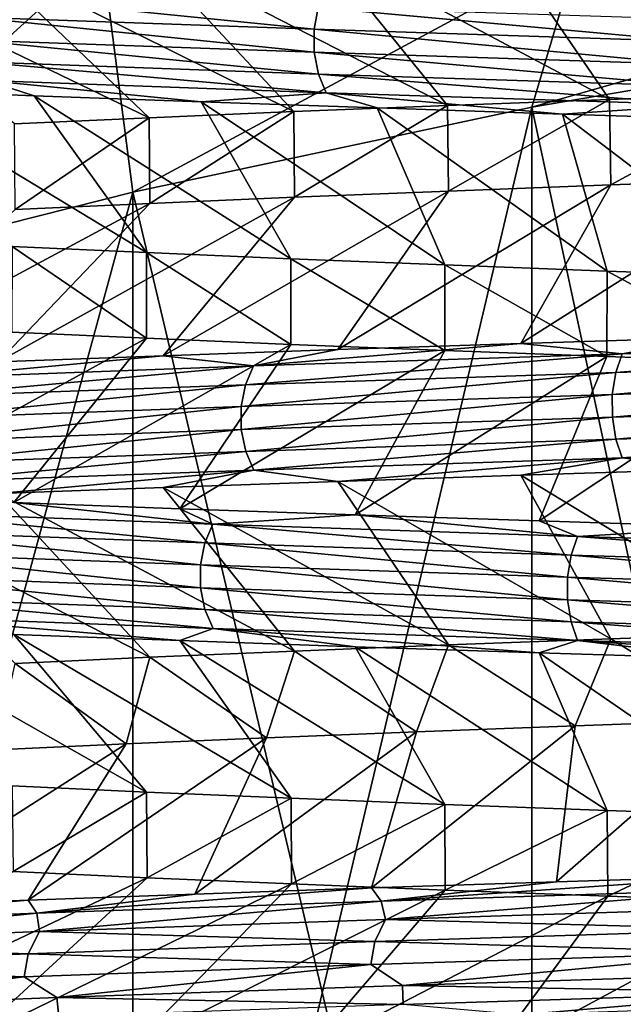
# Model space of a CAD drawing. Header units: metres. Extents: x -206 to 75, y -104 to 104.
# Tile 468 of 656: x -7.01 to -4.98, y -100.54 to -97.23. Entities that reach past the tile are written whole.
import ezdxf

# ---------------------------------------------------------------- set-up
doc = ezdxf.new("R2010")
doc.units = ezdxf.units.M
doc.layers.add('solid_01_1-CONSUMER_THERM_B_125288', color=7, linetype='CONTINUOUS')

msp = doc.modelspace()

# ---------------------------------------------------------------- linework, layer by layer
at = {"layer": 'solid_01_1-CONSUMER_THERM_B_125288'}
for points in [[(-6.011446, -96.968636, 32.913521), (-5.398466, -96.948135, 33.319534), (-5.022954, -97.495964, 32.326874)], [(-5.398466, -96.948135, 33.319534), (-4.75799, -96.927551, 33.680725), (-4.451719, -97.475281, 32.665306)], [(-5.398466, -96.948135, 33.319534), (-4.451719, -97.475281, 32.665306), (-5.022954, -97.495964, 32.326874)], [(-7.147537, -97.009781, 31.972067), (-6.59576, -96.989166, 32.46344), (-6.086138, -97.536942, 31.531992)], [(-6.59576, -96.989166, 32.46344), (-6.011446, -96.968636, 32.913521), (-5.568742, -97.516457, 31.948431)], [(-6.59576, -96.989166, 32.46344), (-5.568742, -97.516457, 31.948431), (-6.086138, -97.536942, 31.531992)], [(-6.011446, -96.968636, 32.913521), (-5.022954, -97.495964, 32.326874), (-5.568742, -97.516457, 31.948431)], [(-8.990381, -98.154701, 10.071796), (-8.242769, -97, 11.967772), (-6.731843, -97, 11.095438)], [(-8.5, -98.154701, 9.777568), (-8.990381, -98.154701, 10.071796), (-6.731843, -97, 11.095438)], [(-8.5, -98.154701, 9.777568), (-6.731843, -97, 11.095438), (-8, -98.154701, 9.5)], [(-8, -98.154701, 39.5), (-6.731843, -97, 37.90456), (-8.242769, -97, 37.03223)], [(-6.731843, -97, 11.095438), (-6.627181, -97.807571, 9.5), (-8, -98.154701, 9.5)], [(-8, -98.154701, 39.5), (-6.627191, -97.807571, 39.5), (-6.731843, -97, 37.90456)], [(-7.662972, -97.030464, 31.442669), (-7.147537, -97.009781, 31.972067), (-6.572503, -97.557564, 31.079681)], [(-7.147537, -97.009781, 31.972067), (-6.086138, -97.536942, 31.531992), (-6.572503, -97.557564, 31.079681)], [(-6.731843, -97, 11.095438), (-5.130156, -97, 10.404557), (-6.627181, -97.807571, 9.5)], [(-6.627191, -97.807571, 39.5), (-5.130156, -97, 38.595444), (-6.731843, -97, 37.90456)], [(-6.627191, -97.807571, 39.5), (-5.284655, -97.521751, 39.5), (-5.130156, -97, 38.595444)], [(-5.130156, -97, 10.404557), (-5.28464, -97.521751, 9.5), (-6.627181, -97.807571, 9.5)], [(-5.284655, -97.521751, 39.5), (-3.959195, -97.296593, 39.5), (-5.130156, -97, 38.595444)], [(-3.459293, -97, 9.90434), (-3.95918, -97.296585, 9.5), (-5.28464, -97.521751, 9.5)], [(-5.130156, -97, 10.404557), (-3.459293, -97, 9.90434), (-5.28464, -97.521751, 9.5)], [(-3.959195, -97.296593, 39.5), (-3.459293, -97, 39.095661), (-5.130156, -97, 38.595444)], [(-7.662972, -97.030464, 31.442669), (-6.572503, -97.557564, 31.079681), (-7.02519, -97.578316, 30.593988)], [(-7.150691, -97.145462, 16.883945), (-7.167388, -97.219048, 16.866159), (-6.017256, -97.259987, 15.929637)], [(-6.003238, -97.186394, 15.949605), (-7.150691, -97.145462, 16.883945), (-6.017256, -97.259987, 15.929637)], [(-6.003238, -97.186394, 15.949605), (-6.017256, -97.259987, 15.929637), (-4.745728, -97.300919, 15.165977)], [(-4.734673, -97.227325, 15.187724), (-6.003238, -97.186394, 15.949605), (-4.745728, -97.300919, 15.165977)], [(-7.167388, -97.219048, 16.866159), (-7.16734, -97.295975, 16.866207), (-6.017215, -97.336906, 15.929691)], [(-6.017256, -97.259987, 15.929637), (-7.167388, -97.219048, 16.866159), (-6.017215, -97.336906, 15.929691)], [(-6.017256, -97.259987, 15.929637), (-6.017215, -97.336906, 15.929691), (-4.745695, -97.377846, 15.166036)], [(-4.745728, -97.300919, 15.165977), (-6.017256, -97.259987, 15.929637), (-4.745695, -97.377846, 15.166036)], [(-7.16734, -97.295975, 16.866207), (-7.150556, -97.369537, 16.884081), (-6.003123, -97.410469, 15.949759)], [(-6.017215, -97.336906, 15.929691), (-7.16734, -97.295975, 16.866207), (-6.003123, -97.410469, 15.949759)], [(-3.95918, -97.296585, 9.5), (-3.959194, -103.703407, 9.5), (-5.284655, -103.478249, 9.5)], [(-5.28464, -97.521751, 9.5), (-3.95918, -97.296585, 9.5), (-5.284655, -103.478249, 9.5)], [(-5.284655, -97.521751, 39.5), (-3.95918, -103.703407, 39.5), (-3.959195, -97.296593, 39.5)], [(-6.017215, -97.336906, 15.929691), (-6.003123, -97.410469, 15.949759), (-4.734581, -97.451408, 15.187893)], [(-4.745695, -97.377846, 15.166036), (-6.017215, -97.336906, 15.929691), (-4.734581, -97.451408, 15.187893)], [(-7.150556, -97.369537, 16.884081), (-7.119733, -97.432678, 16.916912), (-5.977247, -97.47361, 15.986616)], [(-6.003123, -97.410469, 15.949759), (-7.150556, -97.369537, 16.884081), (-5.977247, -97.47361, 15.986616)], [(-6.003123, -97.410469, 15.949759), (-5.977247, -97.47361, 15.986616), (-4.714173, -97.514549, 15.228032)], [(-4.734581, -97.451408, 15.187893), (-6.003123, -97.410469, 15.949759), (-4.714173, -97.514549, 15.228032)], [(-7.119733, -97.432678, 16.916912), (-7.487916, -97.462708, 17.369074), (-6.959763, -97.483376, 16.852571)], [(-7.119733, -97.432678, 16.916912), (-6.959763, -97.483376, 16.852571), (-6.397444, -97.504036, 16.376041)], [(-5.977247, -97.47361, 15.986616), (-7.119733, -97.432678, 16.916912), (-6.397444, -97.504036, 16.376041)], [(-7.487916, -97.462708, 17.369074), (-7.033758, -97.990433, 18.415901), (-6.581246, -98.011055, 17.929064)], [(-6.959763, -97.483376, 16.852571), (-7.487916, -97.462708, 17.369074), (-6.581246, -98.011055, 17.929064)], [(-6.959763, -97.483376, 16.852571), (-6.581246, -98.011055, 17.929064), (-6.095284, -98.031822, 17.475933)], [(-6.397444, -97.504036, 16.376041), (-6.959763, -97.483376, 16.852571), (-6.095284, -98.031822, 17.475933)], [(-5.977247, -97.47361, 15.986616), (-6.397444, -97.504036, 16.376041), (-5.804695, -97.524574, 15.942394)], [(-5.977247, -97.47361, 15.986616), (-5.804695, -97.524574, 15.942394), (-5.181407, -97.545059, 15.551483)], [(-4.714173, -97.514549, 15.228032), (-5.977247, -97.47361, 15.986616), (-5.181407, -97.545059, 15.551483)], [(-5.018699, -97.783379, 32.329601), (-5.022954, -97.495964, 32.326874), (-4.451719, -97.475281, 32.665306)], [(-5.018699, -97.783379, 32.329601), (-4.451719, -97.475281, 32.665306), (-4.446801, -97.762848, 32.667984)], [(-6.627191, -97.807571, 39.5), (-5.284641, -103.478249, 39.5), (-5.284655, -97.521751, 39.5)], [(-5.28464, -97.521751, 9.5), (-5.284655, -103.478249, 9.5), (-6.62719, -103.192429, 9.5)], [(-6.627181, -97.807571, 9.5), (-5.28464, -97.521751, 9.5), (-6.62719, -103.192429, 9.5)], [(-6.397444, -97.504036, 16.376041), (-6.095284, -98.031822, 17.475933), (-5.577958, -98.052612, 17.05847)], [(-5.804695, -97.524574, 15.942394), (-6.397444, -97.504036, 16.376041), (-5.577958, -98.052612, 17.05847)], [(-6.083052, -97.824913, 31.534662), (-6.086138, -97.536942, 31.531992), (-5.568742, -97.516457, 31.948431)], [(-6.083052, -97.824913, 31.534662), (-5.568742, -97.516457, 31.948431), (-5.565094, -97.804108, 31.951157)], [(-5.565094, -97.804108, 31.951157), (-5.568742, -97.516457, 31.948431), (-5.022954, -97.495964, 32.326874)], [(-5.565094, -97.804108, 31.951157), (-5.022954, -97.495964, 32.326874), (-5.018699, -97.783379, 32.329601)], [(-5.284655, -97.521751, 39.5), (-5.284641, -103.478249, 39.5), (-3.95918, -103.703407, 39.5)], [(-4.714173, -97.514549, 15.228032), (-5.181407, -97.545059, 15.551483), (-4.529413, -97.565628, 15.204635)], [(-6.569957, -97.845596, 31.082224), (-6.572503, -97.557564, 31.079681), (-6.086138, -97.536942, 31.531992)], [(-6.569957, -97.845596, 31.082224), (-6.086138, -97.536942, 31.531992), (-6.083052, -97.824913, 31.534662)], [(-5.804695, -97.524574, 15.942394), (-5.577958, -98.052612, 17.05847), (-5.031698, -98.073235, 16.678745)], [(-5.181407, -97.545059, 15.551483), (-5.804695, -97.524574, 15.942394), (-5.031698, -98.073235, 16.678745)], [(-5.181407, -97.545059, 15.551483), (-5.031698, -98.073235, 16.678745), (-4.46032, -98.093712, 16.339392)], [(-4.529413, -97.565628, 15.204635), (-5.181407, -97.545059, 15.551483), (-4.46032, -98.093712, 16.339392)], [(-7.023184, -97.866127, 30.5963), (-7.02519, -97.578316, 30.593988), (-6.572503, -97.557564, 31.079681)], [(-7.023184, -97.866127, 30.5963), (-6.572503, -97.557564, 31.079681), (-6.569957, -97.845596, 31.082224)], [(-5.018699, -97.783379, 32.329601), (-5.322235, -98.316589, 33.365692), (-5.937758, -98.337097, 32.965782)], [(-5.565094, -97.804108, 31.951157), (-5.018699, -97.783379, 32.329601), (-5.937758, -98.337097, 32.965782)], [(-4.446801, -97.762848, 32.667984), (-4.678089, -98.296097, 33.721596), (-5.322235, -98.316589, 33.365692)], [(-5.018699, -97.783379, 32.329601), (-4.446801, -97.762848, 32.667984), (-5.322235, -98.316589, 33.365692)], [(-6.627181, -97.807571, 9.5), (-6.62719, -103.192429, 9.5), (-8, -102.845299, 9.5)], [(-8, -98.154701, 9.5), (-6.627181, -97.807571, 9.5), (-8, -102.845299, 9.5)], [(-8, -98.154701, 39.5), (-6.627182, -103.192429, 39.5), (-6.627191, -97.807571, 39.5)], [(-6.627191, -97.807571, 39.5), (-6.627182, -103.192429, 39.5), (-5.284641, -103.478249, 39.5)], [(-5.565094, -97.804108, 31.951157), (-5.937758, -98.337097, 32.965782), (-6.525167, -98.357742, 32.521484)], [(-6.083052, -97.824913, 31.534662), (-5.565094, -97.804108, 31.951157), (-6.525167, -98.357742, 32.521484)], [(-6.569957, -97.845596, 31.082224), (-7.081086, -98.378418, 32.035072), (-7.601186, -98.399033, 31.510159)], [(-7.023184, -97.866127, 30.5963), (-6.569957, -97.845596, 31.082224), (-7.601186, -98.399033, 31.510159)], [(-6.083052, -97.824913, 31.534662), (-6.525167, -98.357742, 32.521484), (-7.081086, -98.378418, 32.035072)], [(-6.569957, -97.845596, 31.082224), (-6.083052, -97.824913, 31.534662), (-7.081086, -98.378418, 32.035072)], [(-6.581656, -98.299194, 17.929474), (-7.033758, -97.990433, 18.415901), (-7.034232, -98.278496, 18.416451)], [(-6.581656, -98.299194, 17.929474), (-6.581246, -98.011055, 17.929064), (-7.033758, -97.990433, 18.415901)], [(-6.095414, -98.31974, 17.476046), (-6.581246, -98.011055, 17.929064), (-6.581656, -98.299194, 17.929474)], [(-6.095414, -98.31974, 17.476046), (-6.095284, -98.031822, 17.475933), (-6.581246, -98.011055, 17.929064)], [(-5.578067, -98.340225, 17.058552), (-6.095284, -98.031822, 17.475933), (-6.095414, -98.31974, 17.476046)], [(-5.578067, -98.340225, 17.058552), (-5.577958, -98.052612, 17.05847), (-6.095284, -98.031822, 17.475933)], [(-5.031991, -98.360863, 16.678934), (-5.577958, -98.052612, 17.05847), (-5.578067, -98.340225, 17.058552)], [(-5.031991, -98.360863, 16.678934), (-5.031698, -98.073235, 16.678745), (-5.577958, -98.052612, 17.05847)], [(-4.460823, -98.381645, 16.339666), (-5.031698, -98.073235, 16.678745), (-5.031991, -98.360863, 16.678934)], [(-4.460823, -98.381645, 16.339666), (-4.46032, -98.093712, 16.339392), (-5.031698, -98.073235, 16.678745)], [(-8, -98.154701, 39.5), (-8, -102.845299, 39.5), (-6.627182, -103.192429, 39.5)], [(-6.581656, -98.299194, 17.929474), (-7.034232, -98.278496, 18.416451), (-7.551408, -98.831322, 17.436329)], [(-4.980665, -98.351227, 33.63229), (-4.678089, -98.296097, 33.721596), (-4.007669, -98.27552, 34.031937)], [(-4.980665, -98.351227, 33.63229), (-4.007669, -98.27552, 34.031937), (-3.640131, -98.310295, 34.244049)], [(-6.581656, -98.299194, 17.929474), (-7.551408, -98.831322, 17.436329), (-7.027661, -98.851944, 16.915016)], [(-6.095414, -98.31974, 17.476046), (-6.581656, -98.299194, 17.929474), (-7.027661, -98.851944, 16.915016)], [(-6.220918, -98.392166, 32.837051), (-5.937758, -98.337097, 32.965782), (-5.322235, -98.316589, 33.365692)], [(-6.220918, -98.392166, 32.837051), (-5.322235, -98.316589, 33.365692), (-4.980665, -98.351227, 33.63229)], [(-4.980665, -98.351227, 33.63229), (-5.322235, -98.316589, 33.365692), (-4.678089, -98.296097, 33.721596)], [(-3.640131, -98.310295, 34.244049), (-3.655853, -98.373482, 34.286133), (-5.002176, -98.414413, 33.671734)], [(-4.980665, -98.351227, 33.63229), (-3.640131, -98.310295, 34.244049), (-5.002176, -98.414413, 33.671734)], [(-6.095414, -98.31974, 17.476046), (-7.027661, -98.851944, 16.915016), (-6.469105, -98.872482, 16.433102)], [(-6.220918, -98.392166, 32.837051), (-6.525167, -98.357742, 32.521484), (-5.937758, -98.337097, 32.965782)], [(-5.578067, -98.340225, 17.058552), (-6.095414, -98.31974, 17.476046), (-6.469105, -98.872482, 16.433102)], [(-5.578067, -98.340225, 17.058552), (-6.469105, -98.872482, 16.433102), (-5.879678, -98.892967, 15.993707)], [(-5.031991, -98.360863, 16.678934), (-5.578067, -98.340225, 17.058552), (-5.879678, -98.892967, 15.993707)], [(-7.336222, -98.433098, 31.87406), (-7.081086, -98.378418, 32.035072), (-6.525167, -98.357742, 32.521484)], [(-7.336222, -98.433098, 31.87406), (-6.525167, -98.357742, 32.521484), (-6.220918, -98.392166, 32.837051)], [(-4.980665, -98.351227, 33.63229), (-5.002176, -98.414413, 33.671734), (-6.247786, -98.455345, 32.873062)], [(-6.220918, -98.392166, 32.837051), (-4.980665, -98.351227, 33.63229), (-6.247786, -98.455345, 32.873062)], [(-5.031991, -98.360863, 16.678934), (-5.879678, -98.892967, 15.993707), (-5.260242, -98.913544, 15.597487)], [(-4.460823, -98.381645, 16.339666), (-5.031991, -98.360863, 16.678934), (-5.260242, -98.913544, 15.597487)], [(-4.460823, -98.381645, 16.339666), (-5.260242, -98.913544, 15.597487), (-4.612065, -98.934219, 15.245308)], [(-3.655853, -98.373482, 34.286133), (-3.664399, -98.447105, 34.30901), (-5.013869, -98.488037, 33.693172)], [(-5.002176, -98.414413, 33.671734), (-3.655853, -98.373482, 34.286133), (-5.013869, -98.488037, 33.693172)], [(-6.220918, -98.392166, 32.837051), (-6.247786, -98.455345, 32.873062), (-7.367907, -98.496284, 31.905909)], [(-7.336222, -98.433098, 31.87406), (-6.220918, -98.392166, 32.837051), (-7.367907, -98.496284, 31.905909)], [(-5.002176, -98.414413, 33.671734), (-5.013869, -98.488037, 33.693172), (-6.262391, -98.528976, 32.892632)], [(-6.247786, -98.455345, 32.873062), (-5.002176, -98.414413, 33.671734), (-6.262391, -98.528976, 32.892632)], [(-5.013869, -98.488037, 33.693172), (-3.664399, -98.447105, 34.30901), (-5.013838, -98.56501, 33.693108)], [(-3.664399, -98.447105, 34.30901), (-3.664377, -98.524071, 34.308941), (-5.013838, -98.56501, 33.693108)], [(-6.247786, -98.455345, 32.873062), (-6.262391, -98.528976, 32.892632), (-7.38513, -98.569908, 31.92322)], [(-7.367907, -98.496284, 31.905909), (-6.247786, -98.455345, 32.873062), (-7.38513, -98.569908, 31.92322)], [(-6.262391, -98.528976, 32.892632), (-5.013869, -98.488037, 33.693172), (-6.262351, -98.605942, 32.892574)], [(-5.013869, -98.488037, 33.693172), (-5.013838, -98.56501, 33.693108), (-6.262351, -98.605942, 32.892574)], [(-7.38513, -98.569908, 31.92322), (-6.262391, -98.528976, 32.892632), (-7.385082, -98.646881, 31.923168)], [(-6.262391, -98.528976, 32.892632), (-6.262351, -98.605942, 32.892574), (-7.385082, -98.646881, 31.923168)], [(-5.013838, -98.56501, 33.693108), (-3.664377, -98.524071, 34.308941), (-5.002086, -98.638603, 33.671558)], [(-3.664377, -98.524071, 34.308941), (-3.655789, -98.597664, 34.28595), (-5.002086, -98.638603, 33.671558)], [(-6.262351, -98.605942, 32.892574), (-5.013838, -98.56501, 33.693108), (-6.247672, -98.679535, 32.872898)], [(-5.013838, -98.56501, 33.693108), (-5.002086, -98.638603, 33.671558), (-6.247672, -98.679535, 32.872898)], [(-7.385082, -98.646881, 31.923168), (-6.262351, -98.605942, 32.892574), (-7.36777, -98.720474, 31.905766)], [(-6.262351, -98.605942, 32.892574), (-6.247672, -98.679535, 32.872898), (-7.36777, -98.720474, 31.905766)], [(-5.002086, -98.638603, 33.671558), (-3.655789, -98.597664, 34.28595), (-4.98054, -98.701675, 33.632053)], [(-3.655789, -98.597664, 34.28595), (-3.640041, -98.660744, 34.243793), (-4.98054, -98.701675, 33.632053)], [(-6.247672, -98.679535, 32.872898), (-5.002086, -98.638603, 33.671558), (-6.220761, -98.742615, 32.836834)], [(-5.002086, -98.638603, 33.671558), (-4.98054, -98.701675, 33.632053), (-6.220761, -98.742615, 32.836834)], [(-7.36777, -98.720474, 31.905766), (-6.247672, -98.679535, 32.872898), (-7.336036, -98.783546, 31.873867)], [(-6.247672, -98.679535, 32.872898), (-6.220761, -98.742615, 32.836834), (-7.336036, -98.783546, 31.873867)], [(-4.98054, -98.701675, 33.632053), (-3.640041, -98.660744, 34.243793), (-4.678088, -98.739304, 33.721596)], [(-6.220761, -98.742615, 32.836834), (-4.98054, -98.701675, 33.632053), (-5.937761, -98.780426, 32.965782)], [(-4.98054, -98.701675, 33.632053), (-5.322234, -98.759926, 33.365692), (-5.937761, -98.780426, 32.965782)], [(-4.98054, -98.701675, 33.632053), (-4.678088, -98.739304, 33.721596), (-5.322234, -98.759926, 33.365692)], [(-7.336036, -98.783546, 31.873867), (-6.220761, -98.742615, 32.836834), (-7.081073, -98.82151, 32.035084)], [(-6.220761, -98.742615, 32.836834), (-6.525167, -98.800926, 32.521484), (-7.081073, -98.82151, 32.035084)], [(-6.220761, -98.742615, 32.836834), (-5.937761, -98.780426, 32.965782), (-6.525167, -98.800926, 32.521484)], [(-5.322234, -98.759926, 33.365692), (-4.678088, -98.739304, 33.721596), (-4.446657, -99.289345, 32.668064)], [(-6.525167, -98.800926, 32.521484), (-5.937761, -98.780426, 32.965782), (-5.565001, -99.330643, 31.951225)], [(-5.937761, -98.780426, 32.965782), (-5.322234, -98.759926, 33.365692), (-5.01859, -99.310089, 32.32967)], [(-5.937761, -98.780426, 32.965782), (-5.01859, -99.310089, 32.32967), (-5.565001, -99.330643, 31.951225)], [(-5.322234, -98.759926, 33.365692), (-4.446657, -99.289345, 32.668064), (-5.01859, -99.310089, 32.32967)], [(-7.081073, -98.82151, 32.035084), (-6.525167, -98.800926, 32.521484), (-6.08298, -99.351128, 31.534725)], [(-6.525167, -98.800926, 32.521484), (-5.565001, -99.330643, 31.951225), (-6.08298, -99.351128, 31.534725)], [(-7.601175, -98.842163, 31.51017), (-7.081073, -98.82151, 32.035084), (-6.569903, -99.371719, 31.082277)], [(-7.601175, -98.842163, 31.51017), (-6.569903, -99.371719, 31.082277), (-7.023142, -99.392456, 30.59635)], [(-7.081073, -98.82151, 32.035084), (-6.08298, -99.351128, 31.534725), (-6.569903, -99.371719, 31.082277)], [(-6.357702, -98.924332, 16.266714), (-7.027661, -98.851944, 16.915016), (-7.456913, -98.883392, 17.248014)], [(-6.357702, -98.924332, 16.266714), (-6.469105, -98.872482, 16.433102), (-7.027661, -98.851944, 16.915016)], [(-6.357702, -98.924332, 16.266714), (-5.879678, -98.892967, 15.993707), (-6.469105, -98.872482, 16.433102)], [(-7.456913, -98.883392, 17.248014), (-7.48911, -98.946556, 17.216702), (-6.385154, -98.987488, 16.231165)], [(-6.357702, -98.924332, 16.266714), (-7.456913, -98.883392, 17.248014), (-6.385154, -98.987488, 16.231165)], [(-5.130683, -98.965263, 15.4512), (-5.879678, -98.892967, 15.993707), (-6.357702, -98.924332, 16.266714)], [(-5.130683, -98.965263, 15.4512), (-5.260242, -98.913544, 15.597487), (-5.879678, -98.892967, 15.993707)], [(-5.130683, -98.965263, 15.4512), (-4.612065, -98.934219, 15.245308), (-5.260242, -98.913544, 15.597487)], [(-7.48911, -98.946556, 17.216702), (-7.506622, -99.020195, 17.199671), (-6.400084, -99.061127, 16.211828)], [(-6.385154, -98.987488, 16.231165), (-7.48911, -98.946556, 17.216702), (-6.400084, -99.061127, 16.211828)], [(-6.357702, -98.924332, 16.266714), (-6.385154, -98.987488, 16.231165), (-5.152836, -99.028427, 15.412131)], [(-5.130683, -98.965263, 15.4512), (-6.357702, -98.924332, 16.266714), (-5.152836, -99.028427, 15.412131)], [(-3.800446, -99.006203, 14.817334), (-4.612065, -98.934219, 15.245308), (-5.130683, -98.965263, 15.4512)], [(-5.130683, -98.965263, 15.4512), (-5.152836, -99.028427, 15.412131), (-3.816855, -99.069359, 14.775528)], [(-3.800446, -99.006203, 14.817334), (-5.130683, -98.965263, 15.4512), (-3.816855, -99.069359, 14.775528)], [(-6.385154, -98.987488, 16.231165), (-6.400084, -99.061127, 16.211828), (-5.164885, -99.102066, 15.390879)], [(-5.152836, -99.028427, 15.412131), (-6.385154, -98.987488, 16.231165), (-5.164885, -99.102066, 15.390879)], [(-7.506622, -99.020195, 17.199671), (-7.506569, -99.097183, 17.199718), (-6.400039, -99.138123, 16.211884)], [(-6.400084, -99.061127, 16.211828), (-7.506622, -99.020195, 17.199671), (-6.400039, -99.138123, 16.211884)], [(-5.152836, -99.028427, 15.412131), (-5.164885, -99.102066, 15.390879), (-3.82578, -99.142998, 14.752787)], [(-3.816855, -99.069359, 14.775528), (-5.152836, -99.028427, 15.412131), (-3.82578, -99.142998, 14.752787)], [(-6.400084, -99.061127, 16.211828), (-6.400039, -99.138123, 16.211884), (-5.164847, -99.179054, 15.390939)], [(-5.164885, -99.102066, 15.390879), (-6.400084, -99.061127, 16.211828), (-5.164847, -99.179054, 15.390939)], [(-7.506569, -99.097183, 17.199718), (-7.488964, -99.170792, 17.216837), (-6.385027, -99.211731, 16.231321)], [(-6.400039, -99.138123, 16.211884), (-7.506569, -99.097183, 17.199718), (-6.385027, -99.211731, 16.231321)], [(-5.164885, -99.102066, 15.390879), (-5.164847, -99.179054, 15.390939), (-3.825752, -99.219994, 14.752851)], [(-3.82578, -99.142998, 14.752787), (-5.164885, -99.102066, 15.390879), (-3.825752, -99.219994, 14.752851)], [(-6.400039, -99.138123, 16.211884), (-6.385027, -99.211731, 16.231321), (-5.152732, -99.252663, 15.412303)], [(-5.164847, -99.179054, 15.390939), (-6.400039, -99.138123, 16.211884), (-5.152732, -99.252663, 15.412303)], [(-7.488964, -99.170792, 17.216837), (-7.456716, -99.233841, 17.248199), (-6.357534, -99.274773, 16.266926)], [(-6.385027, -99.211731, 16.231321), (-7.488964, -99.170792, 17.216837), (-6.357534, -99.274773, 16.266926)], [(-6.385027, -99.211731, 16.231321), (-6.357534, -99.274773, 16.266926), (-5.130546, -99.315712, 15.451433)], [(-5.152732, -99.252663, 15.412303), (-6.385027, -99.211731, 16.231321), (-5.130546, -99.315712, 15.451433)], [(-5.164847, -99.179054, 15.390939), (-5.152732, -99.252663, 15.412303), (-3.816777, -99.293602, 14.775713)], [(-3.825752, -99.219994, 14.752851), (-5.164847, -99.179054, 15.390939), (-3.816777, -99.293602, 14.775713)], [(-7.456716, -99.233841, 17.248199), (-7.027648, -99.295067, 16.915005), (-6.469072, -99.315742, 16.433077)], [(-6.357534, -99.274773, 16.266926), (-7.456716, -99.233841, 17.248199), (-6.469072, -99.315742, 16.433077)], [(-6.581406, -99.825325, 17.929224), (-7.027648, -99.295067, 16.915005), (-7.551395, -99.274414, 17.436314)], [(-7.034012, -99.804741, 18.416195), (-6.581406, -99.825325, 17.929224), (-7.551395, -99.274414, 17.436314)], [(-6.357534, -99.274773, 16.266926), (-6.469072, -99.315742, 16.433077), (-5.879633, -99.336327, 15.993675)], [(-6.357534, -99.274773, 16.266926), (-5.879633, -99.336327, 15.993675), (-5.260196, -99.356827, 15.59746)], [(-5.130546, -99.315712, 15.451433), (-6.357534, -99.274773, 16.266926), (-5.260196, -99.356827, 15.59746)], [(-5.152732, -99.252663, 15.412303), (-5.130546, -99.315712, 15.451433), (-3.800344, -99.356644, 14.817583)], [(-3.816777, -99.293602, 14.775713), (-5.152732, -99.252663, 15.412303), (-3.800344, -99.356644, 14.817583)], [(-6.09511, -99.846069, 17.475782), (-6.469072, -99.315742, 16.433077), (-7.027648, -99.295067, 16.915005)], [(-6.581406, -99.825325, 17.929224), (-6.09511, -99.846069, 17.475782), (-7.027648, -99.295067, 16.915005)], [(-5.01859, -99.310089, 32.32967), (-5.139318, -99.602646, 32.250961), (-5.565001, -99.330643, 31.951225)], [(-5.01859, -99.310089, 32.32967), (-4.580369, -99.582054, 32.593838), (-5.139318, -99.602646, 32.250961)], [(-4.446657, -99.289345, 32.668064), (-4.580369, -99.582054, 32.593838), (-5.01859, -99.310089, 32.32967)], [(-5.57775, -99.866882, 17.058313), (-5.879633, -99.336327, 15.993675), (-6.469072, -99.315742, 16.433077)], [(-6.09511, -99.846069, 17.475782), (-5.57775, -99.866882, 17.058313), (-6.469072, -99.315742, 16.433077)], [(-5.565001, -99.330643, 31.951225), (-5.673067, -99.62307, 31.869282), (-6.08298, -99.351128, 31.534725)], [(-5.031614, -99.887558, 16.678692), (-5.260196, -99.356827, 15.59746), (-5.879633, -99.336327, 15.993675)], [(-5.57775, -99.866882, 17.058313), (-5.031614, -99.887558, 16.678692), (-5.879633, -99.336327, 15.993675)], [(-5.565001, -99.330643, 31.951225), (-5.139318, -99.602646, 32.250961), (-5.673067, -99.62307, 31.869282)], [(-5.130546, -99.315712, 15.451433), (-5.260196, -99.356827, 15.59746), (-4.612034, -99.377357, 15.245291)], [(-5.130546, -99.315712, 15.451433), (-4.612034, -99.377357, 15.245291), (-3.939409, -99.397972, 14.939661)], [(-3.800344, -99.356644, 14.817583), (-5.130546, -99.315712, 15.451433), (-3.939409, -99.397972, 14.939661)], [(-6.569903, -99.371719, 31.082277), (-6.649605, -99.663239, 31.001749), (-7.023142, -99.392456, 30.59635)], [(-6.569903, -99.371719, 31.082277), (-6.177428, -99.643242, 31.451933), (-6.649605, -99.663239, 31.001749)], [(-6.08298, -99.351128, 31.534725), (-6.177428, -99.643242, 31.451933), (-6.569903, -99.371719, 31.082277)], [(-6.08298, -99.351128, 31.534725), (-5.673067, -99.62307, 31.869282), (-6.177428, -99.643242, 31.451933)], [(-4.460373, -99.908043, 16.33942), (-4.612034, -99.377357, 15.245291), (-5.260196, -99.356827, 15.59746)], [(-5.031614, -99.887558, 16.678692), (-4.460373, -99.908043, 16.33942), (-5.260196, -99.356827, 15.59746)], [(-7.023142, -99.392456, 30.59635), (-6.649605, -99.663239, 31.001749), (-7.088148, -99.683319, 30.520645)], [(-5.139318, -99.602646, 32.250961), (-5.201937, -100.127167, 33.436481), (-5.824724, -100.147842, 33.043289)], [(-5.673067, -99.62307, 31.869282), (-5.139318, -99.602646, 32.250961), (-5.824724, -100.147842, 33.043289)], [(-4.580369, -99.582054, 32.593838), (-4.554897, -100.106552, 33.783367), (-5.201937, -100.127167, 33.436481)], [(-5.139318, -99.602646, 32.250961), (-4.580369, -99.582054, 32.593838), (-5.201937, -100.127167, 33.436481)], [(-5.673067, -99.62307, 31.869282), (-5.824724, -100.147842, 33.043289), (-6.418516, -100.168442, 32.606621)], [(-6.177428, -99.643242, 31.451933), (-5.673067, -99.62307, 31.869282), (-6.418516, -100.168442, 32.606621)], [(-6.649605, -99.663239, 31.001749), (-6.979651, -100.188942, 32.129169), (-7.503636, -100.209328, 31.614939)], [(-7.088148, -99.683319, 30.520645), (-6.649605, -99.663239, 31.001749), (-7.503636, -100.209328, 31.614939)], [(-6.177428, -99.643242, 31.451933), (-6.418516, -100.168442, 32.606621), (-6.979651, -100.188942, 32.129169)], [(-6.649605, -99.663239, 31.001749), (-6.177428, -99.643242, 31.451933), (-6.979651, -100.188942, 32.129169)], [(-7.034012, -99.804741, 18.416195), (-7.029863, -100.092812, 18.411402), (-6.581406, -99.825325, 17.929224)], [(-6.581406, -99.825325, 17.929224), (-7.029863, -100.092812, 18.411402), (-6.578907, -100.113632, 17.926722)], [(-6.581406, -99.825325, 17.929224), (-6.578907, -100.113632, 17.926722), (-6.09511, -99.846069, 17.475782)], [(-6.09511, -99.846069, 17.475782), (-6.578907, -100.113632, 17.926722), (-6.093765, -100.13443, 17.474615)], [(-6.09511, -99.846069, 17.475782), (-6.093765, -100.13443, 17.474615), (-5.57775, -99.866882, 17.058313)], [(-5.57775, -99.866882, 17.058313), (-6.093765, -100.13443, 17.474615), (-5.576119, -100.15509, 17.057091)], [(-5.57775, -99.866882, 17.058313), (-5.576119, -100.15509, 17.057091), (-5.031614, -99.887558, 16.678692)], [(-5.031614, -99.887558, 16.678692), (-5.576119, -100.15509, 17.057091), (-5.028908, -100.175591, 16.676952)], [(-5.031614, -99.887558, 16.678692), (-5.028908, -100.175591, 16.676952), (-4.460373, -99.908043, 16.33942)], [(-4.460373, -99.908043, 16.33942), (-5.028908, -100.175591, 16.676952), (-4.456041, -100.196007, 16.337053)], [(-6.578907, -100.113632, 17.926722), (-7.029863, -100.092812, 18.411402), (-7.687131, -100.639969, 17.58375)], [(-6.578907, -100.113632, 17.926722), (-7.687131, -100.639969, 17.58375), (-7.176369, -100.660606, 17.055605)], [(-6.093765, -100.13443, 17.474615), (-6.578907, -100.113632, 17.926722), (-7.176369, -100.660606, 17.055605)], [(-6.093765, -100.13443, 17.474615), (-7.176369, -100.660606, 17.055605), (-6.627703, -100.68129, 16.563496)], [(-5.576119, -100.15509, 17.057091), (-6.093765, -100.13443, 17.474615), (-6.627703, -100.68129, 16.563496)], [(-5.792176, -100.191902, 33.139339), (-5.824724, -100.147842, 33.043289), (-5.201937, -100.127167, 33.436481)], [(-5.792176, -100.191902, 33.139339), (-5.201937, -100.127167, 33.436481), (-4.554897, -100.106552, 33.783367)], [(-5.792176, -100.191902, 33.139339), (-4.554897, -100.106552, 33.783367), (-4.519059, -100.151123, 33.86948)], [(-6.950807, -100.232674, 32.23811), (-6.979651, -100.188942, 32.129169), (-6.418516, -100.168442, 32.606621)], [(-6.950807, -100.232674, 32.23811), (-6.418516, -100.168442, 32.606621), (-5.824724, -100.147842, 33.043289)], [(-6.950807, -100.232674, 32.23811), (-5.824724, -100.147842, 33.043289), (-5.792176, -100.191902, 33.139339)], [(-5.576119, -100.15509, 17.057091), (-6.627703, -100.68129, 16.563496), (-6.045483, -100.701889, 16.111465)], [(-5.028908, -100.175591, 16.676952), (-5.576119, -100.15509, 17.057091), (-6.045483, -100.701889, 16.111465)], [(-5.792176, -100.191902, 33.139339), (-4.519059, -100.151123, 33.86948), (-5.777276, -100.25399, 33.203445)], [(-4.519059, -100.151123, 33.86948), (-4.500117, -100.213364, 33.928547), (-5.777276, -100.25399, 33.203445)], [(-7.971311, -100.273453, 31.183516), (-7.503636, -100.209328, 31.614939), (-6.979651, -100.188942, 32.129169)], [(-7.971311, -100.273453, 31.183516), (-6.979651, -100.188942, 32.129169), (-6.950807, -100.232674, 32.23811)], [(-6.950807, -100.232674, 32.23811), (-5.792176, -100.191902, 33.139339), (-6.94105, -100.294617, 32.307178)], [(-5.792176, -100.191902, 33.139339), (-5.777276, -100.25399, 33.203445), (-6.94105, -100.294617, 32.307178)], [(-5.028908, -100.175591, 16.676952), (-6.045483, -100.701889, 16.111465), (-5.43305, -100.722382, 15.702088)], [(-4.456041, -100.196007, 16.337053), (-5.028908, -100.175591, 16.676952), (-5.43305, -100.722382, 15.702088)], [(-4.456041, -100.196007, 16.337053), (-5.43305, -100.722382, 15.702088), (-4.796184, -100.742737, 15.338955)], [(-7.971311, -100.273453, 31.183516), (-6.950807, -100.232674, 32.23811), (-7.967956, -100.335243, 31.257357)], [(-6.950807, -100.232674, 32.23811), (-6.94105, -100.294617, 32.307178), (-7.967956, -100.335243, 31.257357)], [(-4.532287, -100.287498, 33.940086), (-5.777276, -100.25399, 33.203445), (-4.500117, -100.213364, 33.928547)], [(-5.81325, -100.328209, 33.208683), (-6.94105, -100.294617, 32.307178), (-5.777276, -100.25399, 33.203445)], [(-4.532287, -100.287498, 33.940086), (-5.81325, -100.328209, 33.208683), (-5.777276, -100.25399, 33.203445)], [(-6.979668, -100.368919, 32.30534), (-7.967956, -100.335243, 31.257357), (-6.94105, -100.294617, 32.307178)], [(-5.81325, -100.328209, 33.208683), (-6.979668, -100.368919, 32.30534), (-6.94105, -100.294617, 32.307178)], [(-4.545481, -100.364716, 33.933651), (-5.81325, -100.328209, 33.208683), (-4.532287, -100.287498, 33.940086)], [(-6.979668, -100.368919, 32.30534), (-8.007855, -100.40963, 31.24782), (-7.967956, -100.335243, 31.257357)], [(-5.826937, -100.405472, 33.199432), (-6.979668, -100.368919, 32.30534), (-5.81325, -100.328209, 33.208683)], [(-4.545481, -100.364716, 33.933651), (-5.826937, -100.405472, 33.199432), (-5.81325, -100.328209, 33.208683)], [(-6.993297, -100.446236, 32.293049), (-8.007855, -100.40963, 31.24782), (-6.979668, -100.368919, 32.30534)], [(-5.826937, -100.405472, 33.199432), (-6.993297, -100.446236, 32.293049), (-6.979668, -100.368919, 32.30534)], [(-5.719764, -100.4758, 33.241146), (-5.826937, -100.405472, 33.199432), (-4.545481, -100.364716, 33.933651)], [(-4.444817, -100.435387, 33.954544), (-5.719764, -100.4758, 33.241146), (-4.545481, -100.364716, 33.933651)], [(-6.993297, -100.446236, 32.293049), (-8.020789, -100.487, 31.232327), (-8.007855, -100.40963, 31.24782)], [(-6.883592, -100.51622, 32.357544), (-6.993297, -100.446236, 32.293049), (-5.826937, -100.405472, 33.199432)], [(-5.719764, -100.4758, 33.241146), (-6.883592, -100.51622, 32.357544), (-5.826937, -100.405472, 33.199432)], [(-4.447305, -100.49939, 33.903442), (-5.719764, -100.4758, 33.241146), (-4.444817, -100.435387, 33.954544)], [(-7.913183, -100.556633, 31.321079), (-8.020789, -100.487, 31.232327), (-6.993297, -100.446236, 32.293049)], [(-6.883592, -100.51622, 32.357544), (-7.913183, -100.556633, 31.321079), (-6.993297, -100.446236, 32.293049)], [(-5.71761, -100.539894, 33.188541), (-6.883592, -100.51622, 32.357544), (-5.719764, -100.4758, 33.241146)], [(-4.447305, -100.49939, 33.903442), (-5.71761, -100.539894, 33.188541), (-5.719764, -100.4758, 33.241146)], [(-5.321102, -100.574013, 33.366009), (-5.71761, -100.539894, 33.188541), (-4.447305, -100.49939, 33.903442)], [(-4.898674, -100.560333, 33.606365), (-5.321102, -100.574013, 33.366009), (-4.447305, -100.49939, 33.903442)], [(-6.876392, -100.580391, 32.303799), (-7.913183, -100.556633, 31.321079), (-6.883592, -100.51622, 32.357544)], [(-5.71761, -100.539894, 33.188541), (-6.876392, -100.580391, 32.303799), (-6.883592, -100.51622, 32.357544)]]:
    msp.add_3dface(points, dxfattribs=at)

doc.saveas('drawing.dxf')
